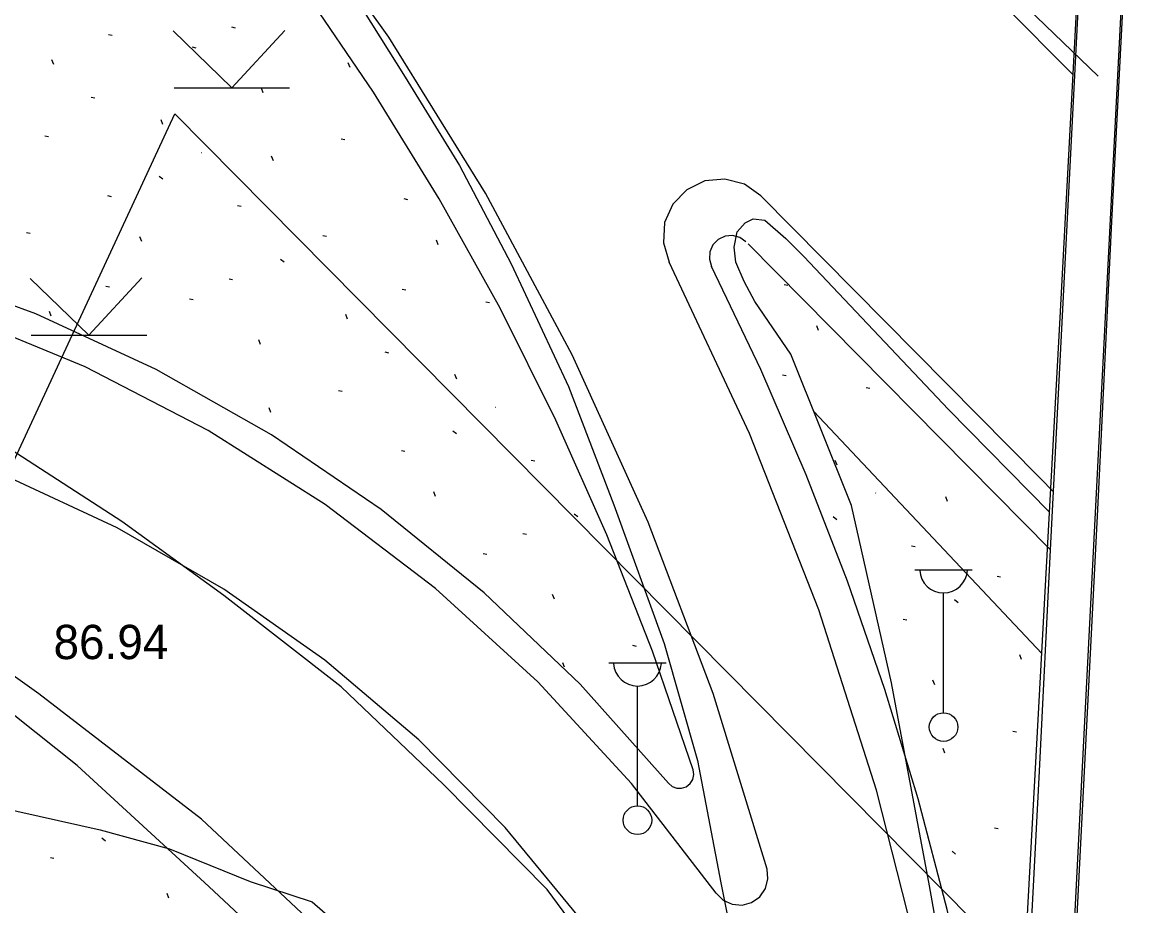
# Model space of a CAD drawing. Extents: x 412225 to 413380, y 4456471 to 4457189.
# Drawn here: x 412622.02 to 412660.74, y 4456691.36 to 4456722.27 of the extents above; entities that cross this region are included whole.
import ezdxf

# ---------------------------------------------------------------- set-up
doc = ezdxf.new("R2010")
doc.units = 0
for name, color, linetype in [('0_HALİHAZIR', 7, 'Continuous'), ('0_KADASTRO', 7, 'Continuous'), ('ADA_ONCEPHE', 7, 'Continuous'), ('KALDIRIM', 7, 'Continuous'), ('Level 41', 7, 'Continuous'), ('Level 62', 7, 'Continuous')]:
    doc.layers.add(name, color=color, linetype=linetype)

msp = doc.modelspace()

# ---------------------------------------------------------------- linework, layer by layer
at = {"layer": '0_HALİHAZIR'}
for p, q in [((412629.361, 4456719.976), (412627.301, 4456721.966)), ((412629.361, 4456719.976), (412631.211, 4456721.986)), ((412627.341, 4456719.976), (412631.381, 4456719.976)), ((412624.36, 4456711.316), (412622.3, 4456713.306)), ((412624.36, 4456711.316), (412626.21, 4456713.326)), ((412622.34, 4456711.316), (412626.38, 4456711.316)), ((412653.26, 4456703.112), (412655.26, 4456703.112)), ((412654.26, 4456698.112), (412654.26, 4456702.305)), ((412642.551, 4456699.854), (412644.551, 4456699.854)), ((412643.551, 4456694.854), (412643.551, 4456699.047))]:
    msp.add_line(p, q, dxfattribs=at)
for points in [[(412650.032, 4456604.448), (412652.022, 4456613.353), (412653.021, 4456620.353), (412653.89, 4456628.305), (412654.392, 4456637.845), (412655.44, 4456658.275), (412656.535, 4456678.902), (412658.349, 4456712.147), (412659.702, 4456737.561), (412660.866, 4456751.237), (412661.936, 4456761.246), (412661.289, 4456761.631), (412654.907, 4456752.958), (412651.123, 4456748.744), (412646.076, 4456743.229), (412638.864, 4456737.322), (412631.702, 4456732.565), (412626.683, 4456729.632)], [(412641.333, 4456739.344), (412654.128, 4456725.726), (412659.675, 4456720.385)], [(412640.828, 4456738.93), (412647.088, 4456732.621), (412656.353, 4456722.879), (412658.79, 4456720.434)], [(412660.739, 4456726.982), (412660.138, 4456715.303), (412659.658, 4456705.451), (412658.573, 4456684.133)], [(412633.653, 4456723.187), (412635.421, 4456720.353), (412637.323, 4456717.258), (412639.132, 4456713.816), (412641.135, 4456709.523), (412642.724, 4456705.388), (412644.488, 4456700.532), (412645.649, 4456696.44), (412646.468, 4456692.162), (412647.532, 4456686.836)], [(412654.085, 4456656.037), (412654.692, 4456668.472), (412654.819, 4456682.231), (412654.649, 4456687.061), (412653.771, 4456692.061), (412652.434, 4456699.159), (412651.045, 4456705.368), (412648.912, 4456710.662), (412647.653, 4456712.501), (412647.281, 4456713.202), (412646.992, 4456713.872), (412646.935, 4456714.397), (412647.042, 4456714.941), (412647.316, 4456715.257), (412647.594, 4456715.393), (412648.005, 4456715.35), (412648.738, 4456714.703), (412649.372, 4456714.071), (412654.431, 4456708.721), (412657.966, 4456705.125)], [(412649.723, 4456708.648), (412657.696, 4456700.189)], [(412643.157, 4456688.185), (412640.39, 4456691.925), (412636.769, 4456695.603), (412633.186, 4456699.019), (412629.079, 4456702.213), (412625.507, 4456704.807), (412621.641, 4456707.314)], [(412638.902, 4456592.067), (412640.022, 4456594.983), (412641.797, 4456600.647), (412643.625, 4456607.117), (412644.691, 4456611.784), (412645.56, 4456617.5), (412646.43, 4456624.334), (412647.042, 4456631.92), (412647.408, 4456638.369), (412647.892, 4456647.925), (412647.894, 4456654.549), (412647.559, 4456658.341), (412646.689, 4456662.717), (412645.112, 4456669.384), (412643.792, 4456673.112), (412642.419, 4456675.952), (412639.606, 4456680.628), (412636.474, 4456685.694), (412632.343, 4456690.597), (412628.293, 4456694.384), (412622.607, 4456698.771), (412617.89, 4456702.137)], [(412645.677, 4456641.033), (412646.088, 4456646.595), (412646.22, 4456653.27), (412646.134, 4456656.901), (412645.605, 4456660.493), (412643.891, 4456667.552), (412642.576, 4456672.02), (412639.714, 4456677.797), (412636.029, 4456683.61), (412631.941, 4456688.876), (412628.558, 4456692.031), (412623.943, 4456696.27), (412620.318, 4456699.143), (412618.47, 4456699.77)]]:
    msp.add_lwpolyline(points, dxfattribs=at)
for centre in [(412654.26, 4456697.612), (412643.551, 4456694.354)]:
    msp.add_circle(centre, 0.5, dxfattribs=at)
for centre in [(412654.26, 4456703.142), (412643.551, 4456699.884)]:
    msp.add_arc(centre, 0.837, 183.298, 356.9072, dxfattribs=at)
at = {"layer": '0_KADASTRO'}
msp.add_lwpolyline([(412606.676, 4456674.478), (412627.37, 4456719.07), (412670.32, 4456675.65), (412657.308, 4456641.846)], close=True, dxfattribs=at)
at = {"layer": 'ADA_ONCEPHE'}
for p, q in [((412615.48, 4456696.096), (412624.749, 4456694.011)), ((412624.749, 4456694.011), (412627.182, 4456693.347)), ((412627.182, 4456693.347), (412630.001, 4456692.208)), ((412630.001, 4456692.208), (412632.174, 4456691.496)), ((412632.174, 4456691.496), (412638.104, 4456686.375))]:
    msp.add_line(p, q, dxfattribs=at)
at = {"layer": 'KALDIRIM'}
for p, q in [((412657.612, 4456696.066), (412658.007, 4456703.814)), ((412656.968, 4456683.436), (412657.612, 4456696.066)), ((412657.406, 4456662.574), (412659.11, 4456695.989))]:
    msp.add_line(p, q, dxfattribs=at)
for points in [[(412648.085, 4456692.643), (412646.198, 4456698.781), (412643.92, 4456704.784), (412641.262, 4456710.629), (412638.235, 4456716.291), (412634.85, 4456721.748), (412631.122, 4456726.976), (412627.066, 4456731.954), (412622.699, 4456736.661)], [(412645.497, 4456696.117), (412644.08, 4456700.263), (412642.479, 4456704.342), (412640.699, 4456708.345), (412638.743, 4456712.266), (412636.614, 4456716.096), (412634.316, 4456719.827), (412631.856, 4456723.452), (412629.236, 4456726.964)], [(412647.868, 4456716.196), (412647.291, 4456716.602), (412646.61, 4456716.783), (412645.909, 4456716.716), (412645.274, 4456716.41), (412644.784, 4456715.903), (412644.501, 4456715.258), (412644.46, 4456714.554), (412644.665, 4456713.88)], [(412644.634, 4456695.649), (412641.55, 4456699.112), (412638.192, 4456702.311), (412634.584, 4456705.224), (412630.749, 4456707.832), (412626.713, 4456710.117), (412622.504, 4456712.063), (412618.149, 4456713.658), (412613.678, 4456714.891), (412609.121, 4456715.754), (412604.509, 4456716.24), (412599.873, 4456716.347), (412595.243, 4456716.074), (412590.652, 4456715.422), (412586.129, 4456714.396)], [(412646.303, 4456691.804), (412643.343, 4456695.638), (412640.06, 4456699.199), (412636.479, 4456702.461), (412632.628, 4456705.398), (412628.536, 4456707.989), (412624.233, 4456710.214), (412619.753, 4456712.056), (412615.13, 4456713.5), (412610.399, 4456714.536), (412605.595, 4456715.156), (412600.756, 4456715.356), (412595.917, 4456715.133), (412591.116, 4456714.49), (412586.39, 4456713.431)], [(412647.347, 4456714.589), (412647.132, 4456714.741), (412646.877, 4456714.809), (412646.615, 4456714.785), (412646.377, 4456714.671), (412646.193, 4456714.482), (412646.086, 4456714.242), (412646.069, 4456713.979), (412646.144, 4456713.726)], [(412655.908, 4456662.651), (412655.943, 4456669.276), (412655.559, 4456675.89), (412654.758, 4456682.467), (412653.543, 4456688.98), (412651.919, 4456695.403), (412649.892, 4456701.711), (412647.471, 4456707.878), (412644.665, 4456713.88)], [(412655.975, 4456683.381), (412655.255, 4456687.318), (412654.387, 4456691.225), (412653.372, 4456695.096), (412652.21, 4456698.926), (412650.905, 4456702.71), (412649.457, 4456706.441), (412647.869, 4456710.115), (412646.144, 4456713.726)], [(412651.129, 4456658.366), (412651.259, 4456662.674), (412651.002, 4456666.977), (412650.361, 4456671.24), (412649.339, 4456675.428), (412647.946, 4456679.507), (412646.192, 4456683.444), (412644.093, 4456687.209), (412641.664, 4456690.77), (412638.925, 4456694.099), (412635.899, 4456697.168), (412632.609, 4456699.954), (412629.083, 4456702.434), (412625.349, 4456704.587), (412621.437, 4456706.396), (412617.378, 4456707.847), (412613.205, 4456708.928), (412608.952, 4456709.631), (412604.653, 4456709.949), (412600.343, 4456709.88), (412596.057, 4456709.425), (412591.829, 4456708.587)], [(412644.634, 4456695.649), (412644.764, 4456695.537), (412644.925, 4456695.475), (412645.096, 4456695.472), (412645.259, 4456695.526), (412645.394, 4456695.633), (412645.485, 4456695.779), (412645.52, 4456695.947), (412645.497, 4456696.117)], [(412646.303, 4456691.804), (412646.549, 4456691.559), (412646.865, 4456691.413), (412647.211, 4456691.384), (412647.546, 4456691.475), (412647.83, 4456691.676), (412648.028, 4456691.961), (412648.117, 4456692.297), (412648.085, 4456692.643)]]:
    msp.add_lwpolyline(points, dxfattribs=at)
at = {"layer": 'Level 41'}
for p, q in [((412629.351, 4456722.104), (412629.477, 4456722.079)), ((412629.351, 4456722.104), (412629.477, 4456722.079)), ((412625.043, 4456721.844), (412625.169, 4456721.819)), ((412625.043, 4456721.844), (412625.169, 4456721.819)), ((412627.968, 4456721.404), (412628.094, 4456721.378)), ((412627.968, 4456721.404), (412628.094, 4456721.378)), ((412623.129, 4456720.794), (412623.065, 4456720.957)), ((412623.129, 4456720.794), (412623.065, 4456720.957)), ((412633.497, 4456720.688), (412633.433, 4456720.851)), ((412633.497, 4456720.688), (412633.433, 4456720.851)), ((412624.436, 4456719.646), (412624.562, 4456719.621)), ((412624.436, 4456719.646), (412624.562, 4456719.621)), ((412630.456, 4456719.805), (412630.393, 4456719.968)), ((412630.456, 4456719.805), (412630.393, 4456719.968)), ((412626.949, 4456718.691), (412626.887, 4456718.853)), ((412626.949, 4456718.691), (412626.887, 4456718.853)), ((412622.819, 4456718.295), (412622.945, 4456718.269)), ((412622.819, 4456718.295), (412622.945, 4456718.269)), ((412633.186, 4456718.189), (412633.312, 4456718.163)), ((412633.186, 4456718.189), (412633.312, 4456718.163)), ((412628.297, 4456717.714), (412628.306, 4456717.712)), ((412628.297, 4456717.714), (412628.306, 4456717.712)), ((412630.814, 4456717.418), (412630.75, 4456717.581)), ((412630.814, 4456717.418), (412630.75, 4456717.581)), ((412626.813, 4456716.89), (412626.94, 4456716.79)), ((412626.813, 4456716.89), (412626.94, 4456716.79)), ((412625.013, 4456716.204), (412625.139, 4456716.178)), ((412625.013, 4456716.204), (412625.139, 4456716.178)), ((412629.558, 4456715.863), (412629.684, 4456715.838)), ((412629.558, 4456715.863), (412629.684, 4456715.838)), ((412635.38, 4456716.098), (412635.506, 4456716.072)), ((412635.38, 4456716.098), (412635.506, 4456716.072)), ((412622.179, 4456714.914), (412622.304, 4456714.888)), ((412622.179, 4456714.914), (412622.304, 4456714.888)), ((412626.21, 4456714.593), (412626.146, 4456714.756)), ((412626.21, 4456714.593), (412626.146, 4456714.756)), ((412632.546, 4456714.808), (412632.671, 4456714.782)), ((412632.546, 4456714.808), (412632.671, 4456714.782)), ((412636.577, 4456714.487), (412636.514, 4456714.65)), ((412636.577, 4456714.487), (412636.514, 4456714.65)), ((412631.063, 4456713.985), (412631.189, 4456713.885)), ((412631.063, 4456713.985), (412631.189, 4456713.885)), ((412629.261, 4456713.298), (412629.387, 4456713.273)), ((412629.261, 4456713.298), (412629.387, 4456713.273)), ((412648.687, 4456713.097), (412648.813, 4456713.071)), ((412648.687, 4456713.097), (412648.813, 4456713.071)), ((412624.953, 4456713.038), (412625.079, 4456713.013)), ((412624.953, 4456713.038), (412625.079, 4456713.013)), ((412635.321, 4456712.932), (412635.447, 4456712.907)), ((412635.321, 4456712.932), (412635.447, 4456712.907)), ((412627.878, 4456712.598), (412628.004, 4456712.573)), ((412627.878, 4456712.598), (412628.004, 4456712.573)), ((412638.246, 4456712.492), (412638.372, 4456712.467)), ((412638.246, 4456712.492), (412638.372, 4456712.467)), ((412623.039, 4456711.989), (412622.975, 4456712.152)), ((412623.039, 4456711.989), (412622.975, 4456712.152)), ((412633.407, 4456711.883), (412633.342, 4456712.045)), ((412633.407, 4456711.883), (412633.342, 4456712.045)), ((412649.884, 4456711.487), (412649.821, 4456711.65)), ((412649.884, 4456711.487), (412649.821, 4456711.65)), ((412630.366, 4456710.999), (412630.303, 4456711.163)), ((412630.366, 4456710.999), (412630.303, 4456711.163)), ((412634.714, 4456710.734), (412634.84, 4456710.709)), ((412634.714, 4456710.734), (412634.84, 4456710.709)), ((412637.226, 4456709.779), (412637.164, 4456709.941)), ((412637.226, 4456709.779), (412637.164, 4456709.941)), ((412648.628, 4456709.931), (412648.754, 4456709.907)), ((412648.628, 4456709.931), (412648.754, 4456709.907)), ((412633.096, 4456709.383), (412633.222, 4456709.357)), ((412633.096, 4456709.383), (412633.222, 4456709.357)), ((412651.553, 4456709.492), (412651.679, 4456709.466)), ((412651.553, 4456709.492), (412651.679, 4456709.466)), ((412638.574, 4456708.802), (412638.583, 4456708.8)), ((412638.574, 4456708.802), (412638.583, 4456708.8)), ((412630.724, 4456708.613), (412630.66, 4456708.776)), ((412630.724, 4456708.613), (412630.66, 4456708.776)), ((412637.091, 4456707.978), (412637.217, 4456707.878)), ((412637.091, 4456707.978), (412637.217, 4456707.878)), ((412635.29, 4456707.292), (412635.416, 4456707.266)), ((412635.29, 4456707.292), (412635.416, 4456707.266)), ((412639.835, 4456706.951), (412639.961, 4456706.927)), ((412639.835, 4456706.951), (412639.961, 4456706.927)), ((412650.534, 4456706.779), (412650.471, 4456706.941)), ((412650.534, 4456706.779), (412650.471, 4456706.941)), ((412636.487, 4456705.682), (412636.424, 4456705.845)), ((412636.487, 4456705.682), (412636.424, 4456705.845)), ((412651.881, 4456705.801), (412651.89, 4456705.799)), ((412651.881, 4456705.801), (412651.89, 4456705.799)), ((412654.398, 4456705.506), (412654.335, 4456705.669)), ((412654.398, 4456705.506), (412654.335, 4456705.669)), ((412641.34, 4456705.074), (412641.466, 4456704.973)), ((412641.34, 4456705.074), (412641.466, 4456704.973)), ((412650.398, 4456704.978), (412650.524, 4456704.878)), ((412650.398, 4456704.978), (412650.524, 4456704.878)), ((412639.538, 4456704.386), (412639.664, 4456704.362)), ((412639.538, 4456704.386), (412639.664, 4456704.362)), ((412653.142, 4456703.951), (412653.268, 4456703.926)), ((412653.142, 4456703.951), (412653.268, 4456703.926)), ((412638.155, 4456703.687), (412638.281, 4456703.661)), ((412638.155, 4456703.687), (412638.281, 4456703.661)), ((412656.131, 4456702.896), (412656.256, 4456702.87)), ((412656.131, 4456702.896), (412656.256, 4456702.87)), ((412640.644, 4456702.087), (412640.58, 4456702.251)), ((412640.644, 4456702.087), (412640.58, 4456702.251)), ((412654.647, 4456702.073), (412654.774, 4456701.972)), ((412654.647, 4456702.073), (412654.774, 4456701.972)), ((412652.846, 4456701.386), (412652.972, 4456701.361)), ((412652.846, 4456701.386), (412652.972, 4456701.361)), ((412643.374, 4456700.471), (412643.5, 4456700.446)), ((412643.374, 4456700.471), (412643.5, 4456700.446)), ((412656.991, 4456699.97), (412656.927, 4456700.133)), ((412656.991, 4456699.97), (412656.927, 4456700.133)), ((412641.001, 4456699.701), (412640.938, 4456699.864)), ((412641.001, 4456699.701), (412640.938, 4456699.864)), ((412653.951, 4456699.087), (412653.887, 4456699.251)), ((412653.951, 4456699.087), (412653.887, 4456699.251)), ((412656.681, 4456697.471), (412656.807, 4456697.445)), ((412656.681, 4456697.471), (412656.807, 4456697.445)), ((412654.308, 4456696.7), (412654.245, 4456696.863)), ((412654.308, 4456696.7), (412654.245, 4456696.863)), ((412656.041, 4456694.09), (412656.166, 4456694.064)), ((412656.041, 4456694.09), (412656.166, 4456694.064)), ((412624.812, 4456693.732), (412624.938, 4456693.631)), ((412624.812, 4456693.732), (412624.938, 4456693.631)), ((412623.01, 4456693.045), (412623.136, 4456693.02)), ((412623.01, 4456693.045), (412623.136, 4456693.02)), ((412654.557, 4456693.268), (412654.683, 4456693.167)), ((412654.557, 4456693.268), (412654.683, 4456693.167)), ((412627.156, 4456691.629), (412627.091, 4456691.792)), ((412627.156, 4456691.629), (412627.091, 4456691.792))]:
    msp.add_line(p, q, dxfattribs=at)
at = {"layer": 'Level 62'}
for p, q in [((412659.11, 4456695.989), (412662.42, 4456760.879)), ((412658.007, 4456703.814), (412660.801, 4456758.59)), ((412657.635, 4456706.324), (412647.868, 4456716.196)), ((412647.42, 4456714.516), (412658.007, 4456703.814)), ((412657.635, 4456706.324), (412658.111, 4456705.843)), ((412657.612, 4456696.066), (412658.007, 4456703.814))]:
    msp.add_line(p, q, dxfattribs=at)

# ---------------------------------------------------------------- texts
at = {"layer": '0_HALİHAZIR'}
msp.add_text('86.94', height=1.2, dxfattribs=at).set_placement((412623.121, 4456699.988))

doc.saveas('drawing.dxf')
